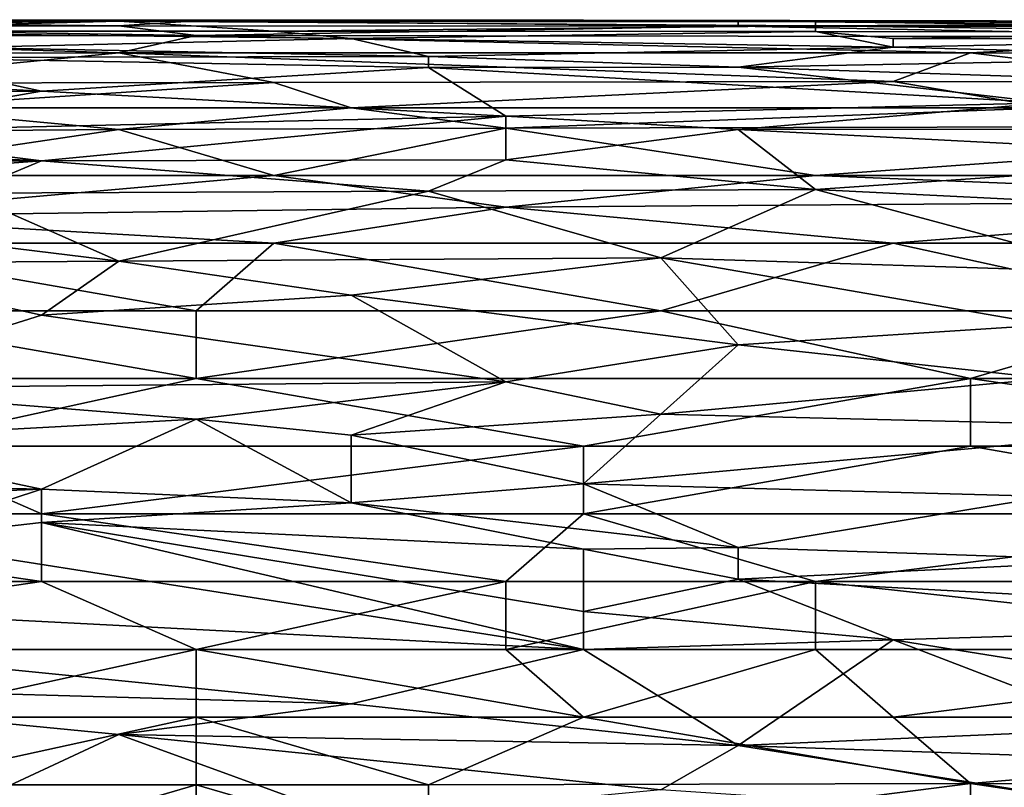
# Model space of a CAD drawing. Extents: x -161 to 11, y -10 to 160.
# Tile 266 of 499: x -0.1035 to -0.0467, y 0.3129 to 0.3573. Entities that reach past the tile are written whole.
import ezdxf

# ---------------------------------------------------------------- set-up
doc = ezdxf.new("R2010")
doc.units = 0
doc.header["$MEASUREMENT"] = 0
doc.layers.get('0').update_dxf_attribs({"linetype": 'CONTINUOUS'})

msp = doc.modelspace()

# ---------------------------------------------------------------- linework, layer by layer
for points in [[(-0.07097, 0.357222, 0.721487), (-0.129094, 0.357252, 0.721487), (-0.093325, 0.357183, 0.725394)], [(-0.097797, 0.357174, 0.717581), (-0.129094, 0.357252, 0.721487), (-0.07097, 0.357222, 0.721487)], [(-0.129094, 0.357252, 0.721487), (-0.129094, 0.35721, 0.725394), (-0.093325, 0.357183, 0.725394)], [(-0.120152, 0.356943, 0.713675), (-0.129094, 0.357252, 0.721487), (-0.097797, 0.357174, 0.717581)], [(-0.093325, 0.357183, 0.725394), (-0.129094, 0.35721, 0.725394), (-0.097797, 0.356892, 0.7293)], [(-0.129094, 0.35721, 0.725394), (-0.129094, 0.3569, 0.7293), (-0.097797, 0.356892, 0.7293)], [(-0.088854, 0.356597, 0.709769), (-0.120152, 0.356593, 0.709769), (-0.097797, 0.357174, 0.717581)], [(-0.120152, 0.356593, 0.709769), (-0.120152, 0.356943, 0.713675), (-0.097797, 0.357174, 0.717581)], [(-0.057557, 0.357128, 0.717581), (-0.097797, 0.357174, 0.717581), (-0.07097, 0.357222, 0.721487)], [(-0.062028, 0.356884, 0.7293), (-0.093325, 0.357183, 0.725394), (-0.097797, 0.356892, 0.7293)], [(-0.057557, 0.357128, 0.717581), (-0.057557, 0.3569, 0.713675), (-0.097797, 0.357174, 0.717581)], [(-0.088854, 0.356597, 0.709769), (-0.097797, 0.357174, 0.717581), (-0.057557, 0.3569, 0.713675)], [(-0.07097, 0.357222, 0.721487), (-0.093325, 0.357183, 0.725394), (-0.062028, 0.357158, 0.725394)], [(-0.093325, 0.357183, 0.725394), (-0.062028, 0.356884, 0.7293), (-0.062028, 0.357158, 0.725394)], [(-0.035202, 0.357176, 0.721487), (-0.07097, 0.357222, 0.721487), (-0.062028, 0.357158, 0.725394)], [(-0.057557, 0.357128, 0.717581), (-0.07097, 0.357222, 0.721487), (-0.035202, 0.357176, 0.721487)], [(-0.035202, 0.357176, 0.721487), (-0.062028, 0.357158, 0.725394), (-0.021789, 0.357078, 0.725394)], [(-0.062028, 0.357158, 0.725394), (-0.062028, 0.356884, 0.7293), (-0.021789, 0.357078, 0.725394)], [(-0.017318, 0.357049, 0.717581), (-0.057557, 0.357128, 0.717581), (-0.035202, 0.357176, 0.721487)], [(-0.097797, 0.356892, 0.7293), (-0.129094, 0.3569, 0.7293), (-0.093325, 0.356345, 0.733206)], [(-0.129094, 0.3569, 0.7293), (-0.129094, 0.356309, 0.733206), (-0.093325, 0.356345, 0.733206)], [(-0.084383, 0.35616, 0.705862), (-0.120152, 0.356593, 0.709769), (-0.088854, 0.356597, 0.709769)], [(-0.106739, 0.355649, 0.701956), (-0.120152, 0.356593, 0.709769), (-0.084383, 0.35616, 0.705862)], [(-0.062028, 0.356884, 0.7293), (-0.097797, 0.356892, 0.7293), (-0.093325, 0.356345, 0.733206)], [(-0.062028, 0.356884, 0.7293), (-0.093325, 0.356345, 0.733206), (-0.030731, 0.356259, 0.733206)], [(-0.057557, 0.3569, 0.713675), (-0.057557, 0.356571, 0.709769), (-0.088854, 0.356597, 0.709769)], [(-0.084383, 0.35616, 0.705862), (-0.088854, 0.356597, 0.709769), (-0.057557, 0.356571, 0.709769)], [(-0.021789, 0.357078, 0.725394), (-0.062028, 0.356884, 0.7293), (-0.003905, 0.356825, 0.7293)], [(-0.003905, 0.356825, 0.7293), (-0.062028, 0.356884, 0.7293), (-0.030731, 0.356259, 0.733206)], [(-0.057557, 0.3569, 0.713675), (-0.057557, 0.357128, 0.717581), (-0.035202, 0.356884, 0.713675)], [(-0.035202, 0.356884, 0.713675), (-0.057557, 0.357128, 0.717581), (-0.017318, 0.357049, 0.717581)], [(-0.030731, 0.35655, 0.709769), (-0.057557, 0.3569, 0.713675), (-0.035202, 0.356884, 0.713675)], [(-0.057557, 0.356571, 0.709769), (-0.057557, 0.3569, 0.713675), (-0.030731, 0.35655, 0.709769)], [(-0.129094, 0.356309, 0.733206), (-0.097797, 0.355337, 0.737112), (-0.093325, 0.356345, 0.733206)], [(-0.097797, 0.355337, 0.737112), (-0.129094, 0.356309, 0.733206), (-0.129094, 0.355295, 0.737112)], [(-0.084383, 0.35616, 0.705862), (-0.079912, 0.35512, 0.69805), (-0.106739, 0.355649, 0.701956)], [(-0.048615, 0.355337, 0.737112), (-0.093325, 0.356345, 0.733206), (-0.097797, 0.355337, 0.737112)], [(-0.048615, 0.355337, 0.737112), (-0.030731, 0.356259, 0.733206), (-0.093325, 0.356345, 0.733206)], [(-0.057557, 0.356571, 0.709769), (-0.053086, 0.355662, 0.701956), (-0.084383, 0.35616, 0.705862)], [(-0.079912, 0.35512, 0.69805), (-0.084383, 0.35616, 0.705862), (-0.053086, 0.355662, 0.701956)], [(-0.053086, 0.356171, 0.705862), (-0.057557, 0.356571, 0.709769), (-0.030731, 0.35655, 0.709769)], [(-0.053086, 0.356171, 0.705862), (-0.053086, 0.355662, 0.701956), (-0.057557, 0.356571, 0.709769)], [(-0.053086, 0.356171, 0.705862), (-0.030731, 0.35655, 0.709769), (-0.030731, 0.356131, 0.705862)], [(-0.030731, 0.356131, 0.705862), (-0.053086, 0.355662, 0.701956), (-0.053086, 0.356171, 0.705862)], [(-0.053086, 0.355662, 0.701956), (-0.030731, 0.356131, 0.705862), (-0.030731, 0.355096, 0.69805)], [(-0.030731, 0.356259, 0.733206), (-0.048615, 0.355337, 0.737112), (-0.02626, 0.355278, 0.737112)], [(-0.11121, 0.355078, 0.69805), (-0.106739, 0.355649, 0.701956), (-0.079912, 0.35512, 0.69805)], [(-0.062028, 0.354507, 0.694144), (-0.079912, 0.35512, 0.69805), (-0.053086, 0.355662, 0.701956)], [(-0.062028, 0.354507, 0.694144), (-0.053086, 0.355662, 0.701956), (-0.030731, 0.355096, 0.69805)], [(-0.142507, 0.353067, 0.686331), (-0.138036, 0.355069, 0.69805), (-0.102268, 0.353126, 0.686331)], [(-0.138036, 0.355069, 0.69805), (-0.11121, 0.355078, 0.69805), (-0.102268, 0.353126, 0.686331)], [(-0.115681, 0.353596, 0.741019), (-0.097797, 0.355337, 0.737112), (-0.129094, 0.355295, 0.737112)], [(-0.097797, 0.355337, 0.737112), (-0.115681, 0.353596, 0.741019), (-0.088854, 0.353632, 0.741019)], [(-0.11121, 0.355078, 0.69805), (-0.079912, 0.35512, 0.69805), (-0.079912, 0.354497, 0.694144)], [(-0.079912, 0.354497, 0.694144), (-0.102268, 0.353126, 0.686331), (-0.11121, 0.355078, 0.69805)], [(-0.048615, 0.355337, 0.737112), (-0.097797, 0.355337, 0.737112), (-0.053086, 0.353686, 0.741019)], [(-0.053086, 0.353686, 0.741019), (-0.097797, 0.355337, 0.737112), (-0.088854, 0.353632, 0.741019)], [(-0.062028, 0.354507, 0.694144), (-0.079912, 0.354497, 0.694144), (-0.079912, 0.35512, 0.69805)], [(-0.030731, 0.355096, 0.69805), (-0.021789, 0.353185, 0.686331), (-0.062028, 0.354507, 0.694144)], [(-0.048615, 0.355337, 0.737112), (-0.053086, 0.353686, 0.741019), (-0.035202, 0.353659, 0.741019)], [(-0.048615, 0.355337, 0.737112), (-0.035202, 0.353659, 0.741019), (-0.02626, 0.355278, 0.737112)], [(-0.102268, 0.353126, 0.686331), (-0.079912, 0.354497, 0.694144), (-0.075441, 0.351686, 0.678519)], [(-0.062028, 0.354507, 0.694144), (-0.044144, 0.352454, 0.682425), (-0.079912, 0.354497, 0.694144)], [(-0.044144, 0.352454, 0.682425), (-0.075441, 0.351686, 0.678519), (-0.079912, 0.354497, 0.694144)], [(-0.021789, 0.353185, 0.686331), (-0.044144, 0.352454, 0.682425), (-0.062028, 0.354507, 0.694144)], [(-0.088854, 0.353632, 0.741019), (-0.115681, 0.353596, 0.741019), (-0.11121, 0.352162, 0.743237)], [(-0.088854, 0.353632, 0.741019), (-0.11121, 0.352162, 0.743237), (-0.084383, 0.352162, 0.743309)], [(-0.084383, 0.352162, 0.743309), (-0.053086, 0.353686, 0.741019), (-0.088854, 0.353632, 0.741019)], [(-0.053086, 0.353686, 0.741019), (-0.084383, 0.352162, 0.743309), (-0.044144, 0.352162, 0.743444)], [(-0.044144, 0.352162, 0.743444), (-0.035202, 0.353659, 0.741019), (-0.053086, 0.353686, 0.741019)], [(-0.115681, 0.350789, 0.674612), (-0.142507, 0.353067, 0.686331), (-0.102268, 0.353126, 0.686331)], [(-0.115681, 0.350789, 0.674612), (-0.102268, 0.353126, 0.686331), (-0.075441, 0.351686, 0.678519)], [(-0.11121, 0.352162, 0.743237), (-0.120152, 0.350735, 0.744925), (-0.097797, 0.35091, 0.744925)], [(-0.097797, 0.35091, 0.744925), (-0.084383, 0.352162, 0.743309), (-0.11121, 0.352162, 0.743237)], [(-0.084383, 0.352162, 0.743309), (-0.097797, 0.35091, 0.744925), (-0.075441, 0.350998, 0.744925)], [(-0.075441, 0.350998, 0.744925), (-0.044144, 0.352162, 0.743444), (-0.084383, 0.352162, 0.743309)], [(-0.044144, 0.352454, 0.682425), (-0.062028, 0.350916, 0.674612), (-0.075441, 0.351686, 0.678519)], [(-0.044144, 0.352162, 0.743444), (-0.075441, 0.350998, 0.744925), (-0.017318, 0.351118, 0.744925)], [(-0.02626, 0.350956, 0.674612), (-0.062028, 0.350916, 0.674612), (-0.044144, 0.352454, 0.682425)], [(-0.075441, 0.351686, 0.678519), (-0.102268, 0.349105, 0.6668), (-0.115681, 0.350789, 0.674612)], [(-0.102268, 0.349105, 0.6668), (-0.075441, 0.351686, 0.678519), (-0.075441, 0.349171, 0.6668)], [(-0.075441, 0.349171, 0.6668), (-0.075441, 0.351686, 0.678519), (-0.062028, 0.350916, 0.674612)], [(-0.115681, 0.348255, 0.747272), (-0.097797, 0.35091, 0.744925), (-0.120152, 0.350735, 0.744925)], [(-0.115681, 0.348255, 0.747272), (-0.088854, 0.348255, 0.747486), (-0.097797, 0.35091, 0.744925)], [(-0.097797, 0.35091, 0.744925), (-0.088854, 0.348255, 0.747486), (-0.075441, 0.350998, 0.744925)], [(-0.075441, 0.350998, 0.744925), (-0.088854, 0.348255, 0.747486), (-0.057557, 0.348255, 0.747684)], [(-0.057557, 0.348255, 0.747684), (-0.017318, 0.351118, 0.744925), (-0.075441, 0.350998, 0.744925)], [(-0.062028, 0.350916, 0.674612), (-0.057557, 0.34745, 0.658987), (-0.075441, 0.349171, 0.6668)], [(-0.062028, 0.350916, 0.674612), (-0.02626, 0.350956, 0.674612), (-0.030731, 0.349291, 0.6668)], [(-0.057557, 0.34745, 0.658987), (-0.062028, 0.350916, 0.674612), (-0.030731, 0.349291, 0.6668)], [(-0.057557, 0.348255, 0.747684), (-0.021789, 0.348255, 0.747807), (-0.017318, 0.351118, 0.744925)], [(-0.142507, 0.348968, 0.6668), (-0.138036, 0.350716, 0.674612), (-0.102268, 0.349105, 0.6668)], [(-0.115681, 0.350789, 0.674612), (-0.102268, 0.349105, 0.6668), (-0.138036, 0.350716, 0.674612)], [(-0.057557, 0.34745, 0.658987), (-0.030731, 0.349291, 0.6668), (-0.039673, 0.346574, 0.655081)], [(-0.102268, 0.349105, 0.6668), (-0.129094, 0.347146, 0.658987), (-0.142507, 0.348968, 0.6668)], [(-0.102268, 0.349105, 0.6668), (-0.106739, 0.347236, 0.658987), (-0.129094, 0.347146, 0.658987)], [(-0.079912, 0.347357, 0.658987), (-0.106739, 0.347236, 0.658987), (-0.102268, 0.349105, 0.6668)], [(-0.102268, 0.349105, 0.6668), (-0.075441, 0.349171, 0.6668), (-0.079912, 0.347357, 0.658987)], [(-0.079912, 0.347357, 0.658987), (-0.075441, 0.349171, 0.6668), (-0.057557, 0.34745, 0.658987)], [(-0.088854, 0.348255, 0.747486), (-0.115681, 0.3459, 0.748831), (-0.075441, 0.346438, 0.748831)], [(-0.115681, 0.348255, 0.747272), (-0.115681, 0.3459, 0.748831), (-0.088854, 0.348255, 0.747486)], [(-0.075441, 0.346438, 0.748831), (-0.057557, 0.348255, 0.747684), (-0.088854, 0.348255, 0.747486)], [(-0.057557, 0.348255, 0.747684), (-0.075441, 0.346438, 0.748831), (-0.021789, 0.346824, 0.748831)], [(-0.057557, 0.348255, 0.747684), (-0.021789, 0.346824, 0.748831), (-0.021789, 0.348255, 0.747807)], [(-0.106739, 0.347236, 0.658987), (-0.097797, 0.343309, 0.643362), (-0.129094, 0.347146, 0.658987)], [(-0.115681, 0.343201, 0.643362), (-0.129094, 0.347146, 0.658987), (-0.097797, 0.343309, 0.643362)], [(-0.097797, 0.343309, 0.643362), (-0.106739, 0.347236, 0.658987), (-0.079912, 0.347357, 0.658987)], [(-0.097797, 0.343309, 0.643362), (-0.079912, 0.347357, 0.658987), (-0.066499, 0.343511, 0.643362)], [(-0.057557, 0.34745, 0.658987), (-0.066499, 0.343511, 0.643362), (-0.079912, 0.347357, 0.658987)], [(-0.066499, 0.343511, 0.643362), (-0.057557, 0.34745, 0.658987), (-0.039673, 0.342668, 0.639456)], [(-0.039673, 0.346574, 0.655081), (-0.039673, 0.342668, 0.639456), (-0.057557, 0.34745, 0.658987)], [(-0.088854, 0.344349, 0.749936), (-0.075441, 0.346438, 0.748831), (-0.115681, 0.3459, 0.748831)], [(-0.088854, 0.344349, 0.749936), (-0.053086, 0.344349, 0.750185), (-0.075441, 0.346438, 0.748831)], [(-0.021789, 0.346824, 0.748831), (-0.075441, 0.346438, 0.748831), (-0.053086, 0.344349, 0.750185)], [(-0.02626, 0.344349, 0.750311), (-0.021789, 0.346824, 0.748831), (-0.053086, 0.344349, 0.750185)], [(-0.088854, 0.344349, 0.749936), (-0.115681, 0.3459, 0.748831), (-0.115681, 0.344349, 0.749699)], [(-0.115681, 0.344349, 0.749699), (-0.093325, 0.340443, 0.751484), (-0.088854, 0.344349, 0.749936)], [(-0.115681, 0.344349, 0.749699), (-0.115681, 0.340443, 0.751235), (-0.093325, 0.340443, 0.751484)], [(-0.066499, 0.340443, 0.751695), (-0.088854, 0.344349, 0.749936), (-0.093325, 0.340443, 0.751484)], [(-0.066499, 0.340443, 0.751695), (-0.053086, 0.344349, 0.750185), (-0.088854, 0.344349, 0.749936)], [(-0.066499, 0.340443, 0.751695), (-0.035202, 0.340443, 0.751857), (-0.053086, 0.344349, 0.750185)], [(-0.053086, 0.344349, 0.750185), (-0.035202, 0.340443, 0.751857), (-0.02626, 0.344349, 0.750311)], [(-0.084383, 0.341345, 0.63555), (-0.097797, 0.343309, 0.643362), (-0.066499, 0.343511, 0.643362)], [(-0.084383, 0.341345, 0.63555), (-0.066499, 0.343511, 0.643362), (-0.062028, 0.338495, 0.623831)], [(-0.066499, 0.343511, 0.643362), (-0.039673, 0.342668, 0.639456), (-0.044144, 0.339645, 0.627737)], [(-0.044144, 0.339645, 0.627737), (-0.062028, 0.338495, 0.623831), (-0.066499, 0.343511, 0.643362)], [(-0.097797, 0.343309, 0.643362), (-0.102268, 0.3402, 0.631644), (-0.115681, 0.343201, 0.643362)], [(-0.102268, 0.3402, 0.631644), (-0.115681, 0.335993, 0.616019), (-0.115681, 0.343201, 0.643362)], [(-0.102268, 0.3402, 0.631644), (-0.097797, 0.343309, 0.643362), (-0.084383, 0.341345, 0.63555)], [(-0.084383, 0.341345, 0.63555), (-0.075441, 0.336352, 0.616019), (-0.102268, 0.3402, 0.631644)], [(-0.075441, 0.336352, 0.616019), (-0.084383, 0.341345, 0.63555), (-0.062028, 0.338495, 0.623831)], [(-0.093325, 0.336537, 0.752427), (-0.093325, 0.340443, 0.751484), (-0.115681, 0.340443, 0.751235)], [(-0.115681, 0.340443, 0.751235), (-0.115681, 0.336537, 0.75214), (-0.093325, 0.336537, 0.752427)], [(-0.075441, 0.336352, 0.616019), (-0.115681, 0.335993, 0.616019), (-0.102268, 0.3402, 0.631644)], [(-0.066499, 0.340443, 0.751695), (-0.093325, 0.336537, 0.752427), (-0.048615, 0.336537, 0.75272)], [(-0.093325, 0.340443, 0.751484), (-0.093325, 0.336537, 0.752427), (-0.066499, 0.340443, 0.751695)], [(-0.048615, 0.336537, 0.75272), (-0.035202, 0.340443, 0.751857), (-0.066499, 0.340443, 0.751695)], [(-0.02626, 0.336537, 0.752852), (-0.035202, 0.340443, 0.751857), (-0.048615, 0.336537, 0.75272)], [(-0.062028, 0.338495, 0.623831), (-0.044144, 0.339645, 0.627737), (-0.044144, 0.336537, 0.615641)], [(-0.075441, 0.336352, 0.616019), (-0.062028, 0.338495, 0.623831), (-0.066499, 0.334483, 0.608206)], [(-0.066499, 0.334483, 0.608206), (-0.062028, 0.338495, 0.623831), (-0.044144, 0.336537, 0.615641)], [(-0.11121, 0.33263, 0.752568), (-0.093325, 0.336537, 0.752427), (-0.115681, 0.336537, 0.75214)], [(-0.093325, 0.334203, 0.608206), (-0.115681, 0.335993, 0.616019), (-0.075441, 0.336352, 0.616019)], [(-0.093325, 0.336537, 0.752427), (-0.11121, 0.33263, 0.752568), (-0.07097, 0.33263, 0.752999)], [(-0.07097, 0.33263, 0.752999), (-0.048615, 0.336537, 0.75272), (-0.093325, 0.336537, 0.752427)], [(-0.093325, 0.334203, 0.608206), (-0.075441, 0.336352, 0.616019), (-0.084383, 0.333282, 0.6043)], [(-0.084383, 0.333282, 0.6043), (-0.075441, 0.336352, 0.616019), (-0.066499, 0.334483, 0.608206)], [(-0.048615, 0.33263, 0.753098), (-0.048615, 0.336537, 0.75272), (-0.07097, 0.33263, 0.752999)], [(-0.066499, 0.334483, 0.608206), (-0.044144, 0.336537, 0.615641), (-0.035202, 0.333707, 0.6043)], [(-0.048615, 0.336537, 0.75272), (-0.021789, 0.33263, 0.753227), (-0.02626, 0.336537, 0.752852)], [(-0.048615, 0.336537, 0.75272), (-0.048615, 0.33263, 0.753098), (-0.021789, 0.33263, 0.753227)], [(-0.115681, 0.332982, 0.6043), (-0.115681, 0.335993, 0.616019), (-0.093325, 0.334203, 0.608206)], [(-0.084383, 0.333282, 0.6043), (-0.066499, 0.334483, 0.608206), (-0.07097, 0.33046, 0.592581)], [(-0.035202, 0.333707, 0.6043), (-0.07097, 0.33046, 0.592581), (-0.066499, 0.334483, 0.608206)], [(-0.115681, 0.332982, 0.6043), (-0.093325, 0.334203, 0.608206), (-0.102268, 0.330151, 0.592581)], [(-0.102268, 0.330151, 0.592581), (-0.093325, 0.334203, 0.608206), (-0.084383, 0.329368, 0.588675)], [(-0.093325, 0.334203, 0.608206), (-0.084383, 0.333282, 0.6043), (-0.084383, 0.329368, 0.588675)], [(-0.084383, 0.329368, 0.588675), (-0.084383, 0.333282, 0.6043), (-0.07097, 0.33046, 0.592581)], [(-0.07097, 0.33046, 0.592581), (-0.035202, 0.333707, 0.6043), (-0.044144, 0.329731, 0.588675)], [(-0.133565, 0.330853, 0.596487), (-0.115681, 0.332982, 0.6043), (-0.102268, 0.330151, 0.592581)], [(-0.102268, 0.328724, 0.752638), (-0.11121, 0.33263, 0.752568), (-0.129094, 0.328724, 0.752308)], [(-0.102268, 0.328724, 0.752638), (-0.07097, 0.33263, 0.752999), (-0.11121, 0.33263, 0.752568)], [(-0.102268, 0.328724, 0.752638), (-0.07097, 0.328724, 0.752911), (-0.07097, 0.33263, 0.752999)], [(-0.07097, 0.328724, 0.752911), (-0.02626, 0.328724, 0.753161), (-0.048615, 0.33263, 0.753098)], [(-0.07097, 0.33263, 0.752999), (-0.07097, 0.328724, 0.752911), (-0.048615, 0.33263, 0.753098)], [(-0.02626, 0.328724, 0.753161), (-0.021789, 0.33263, 0.753227), (-0.048615, 0.33263, 0.753098)], [(-0.133565, 0.328879, 0.588675), (-0.133565, 0.330853, 0.596487), (-0.102268, 0.330151, 0.592581)], [(-0.084383, 0.329368, 0.588675), (-0.07097, 0.33046, 0.592581), (-0.062028, 0.326786, 0.576956)], [(-0.062028, 0.326786, 0.576956), (-0.07097, 0.33046, 0.592581), (-0.044144, 0.329731, 0.588675)], [(-0.102268, 0.330151, 0.592581), (-0.11121, 0.327213, 0.580862), (-0.133565, 0.328879, 0.588675)], [(-0.11121, 0.327213, 0.580862), (-0.102268, 0.330151, 0.592581), (-0.102268, 0.328234, 0.584769)], [(-0.102268, 0.328234, 0.584769), (-0.102268, 0.330151, 0.592581), (-0.084383, 0.329368, 0.588675)], [(-0.102268, 0.328234, 0.584769), (-0.084383, 0.329368, 0.588675), (-0.07097, 0.326701, 0.576956)], [(-0.07097, 0.326701, 0.576956), (-0.084383, 0.329368, 0.588675), (-0.062028, 0.326786, 0.576956)], [(-0.062028, 0.326786, 0.576956), (-0.044144, 0.329731, 0.588675), (-0.039673, 0.326044, 0.57305)], [(-0.133565, 0.324818, 0.751731), (-0.102268, 0.324818, 0.752127), (-0.129094, 0.328724, 0.752308)], [(-0.129094, 0.328724, 0.752308), (-0.102268, 0.324818, 0.752127), (-0.102268, 0.328724, 0.752638)], [(-0.102268, 0.328724, 0.752638), (-0.102268, 0.324818, 0.752127), (-0.075441, 0.324818, 0.752415)], [(-0.075441, 0.324818, 0.752415), (-0.07097, 0.328724, 0.752911), (-0.102268, 0.328724, 0.752638)], [(-0.057557, 0.324818, 0.752549), (-0.07097, 0.328724, 0.752911), (-0.075441, 0.324818, 0.752415)], [(-0.057557, 0.324818, 0.752549), (-0.02626, 0.328724, 0.753161), (-0.07097, 0.328724, 0.752911)], [(-0.057557, 0.324818, 0.752549), (-0.02626, 0.324818, 0.752703), (-0.02626, 0.328724, 0.753161)], [(-0.102268, 0.328234, 0.584769), (-0.07097, 0.320912, 0.551632), (-0.11121, 0.327213, 0.580862)], [(-0.07097, 0.326701, 0.576956), (-0.07097, 0.323099, 0.561331), (-0.102268, 0.328234, 0.584769)], [(-0.07097, 0.323099, 0.561331), (-0.07097, 0.320912, 0.551632), (-0.102268, 0.328234, 0.584769)], [(-0.07097, 0.320912, 0.551632), (-0.106739, 0.322744, 0.561331), (-0.11121, 0.327213, 0.580862)], [(-0.07097, 0.326701, 0.576956), (-0.062028, 0.326786, 0.576956), (-0.062028, 0.324957, 0.569144)], [(-0.07097, 0.323099, 0.561331), (-0.07097, 0.326701, 0.576956), (-0.062028, 0.324957, 0.569144)], [(-0.062028, 0.324957, 0.569144), (-0.062028, 0.326786, 0.576956), (-0.039673, 0.326044, 0.57305)], [(-0.062028, 0.324957, 0.569144), (-0.039673, 0.326044, 0.57305), (-0.017318, 0.322536, 0.557425)], [(-0.129094, 0.320912, 0.750898), (-0.102268, 0.324818, 0.752127), (-0.133565, 0.324818, 0.751731)], [(-0.129094, 0.320912, 0.750898), (-0.093325, 0.320912, 0.751345), (-0.102268, 0.324818, 0.752127)], [(-0.075441, 0.324818, 0.752415), (-0.102268, 0.324818, 0.752127), (-0.093325, 0.320912, 0.751345)], [(-0.075441, 0.320912, 0.751521), (-0.075441, 0.324818, 0.752415), (-0.093325, 0.320912, 0.751345)], [(-0.057557, 0.320912, 0.751661), (-0.057557, 0.324818, 0.752549), (-0.075441, 0.320912, 0.751521)], [(-0.075441, 0.324818, 0.752415), (-0.075441, 0.320912, 0.751521), (-0.057557, 0.324818, 0.752549)], [(-0.062028, 0.324957, 0.569144), (-0.053086, 0.321459, 0.553519), (-0.07097, 0.323099, 0.561331)], [(-0.017318, 0.322536, 0.557425), (-0.053086, 0.321459, 0.553519), (-0.062028, 0.324957, 0.569144)], [(-0.021789, 0.320912, 0.751863), (-0.02626, 0.324818, 0.752703), (-0.057557, 0.324818, 0.752549)], [(-0.057557, 0.324818, 0.752549), (-0.057557, 0.320912, 0.751661), (-0.021789, 0.320912, 0.751863)], [(-0.07097, 0.320912, 0.551632), (-0.07097, 0.323099, 0.561331), (-0.053086, 0.321459, 0.553519)], [(-0.07097, 0.320912, 0.551632), (-0.115681, 0.320912, 0.553673), (-0.106739, 0.322744, 0.561331)], [(-0.017318, 0.322536, 0.557425), (-0.02626, 0.317176, 0.533987), (-0.053086, 0.321459, 0.553519)], [(-0.053086, 0.321459, 0.553519), (-0.062028, 0.315355, 0.526175), (-0.07097, 0.320912, 0.551632)], [(-0.062028, 0.315355, 0.526175), (-0.053086, 0.321459, 0.553519), (-0.039673, 0.316316, 0.530081)], [(-0.039673, 0.316316, 0.530081), (-0.053086, 0.321459, 0.553519), (-0.02626, 0.317176, 0.533987)], [(-0.129094, 0.319037, 0.545706), (-0.115681, 0.320912, 0.553673), (-0.084383, 0.317763, 0.537894)], [(-0.11121, 0.317005, 0.749849), (-0.093325, 0.320912, 0.751345), (-0.129094, 0.320912, 0.750898)], [(-0.115681, 0.320912, 0.553673), (-0.07097, 0.320912, 0.551632), (-0.084383, 0.317763, 0.537894)], [(-0.093325, 0.317005, 0.750025), (-0.093325, 0.320912, 0.751345), (-0.11121, 0.317005, 0.749849)], [(-0.093325, 0.320912, 0.751345), (-0.07097, 0.317005, 0.75021), (-0.075441, 0.320912, 0.751521)], [(-0.093325, 0.320912, 0.751345), (-0.093325, 0.317005, 0.750025), (-0.07097, 0.317005, 0.75021)], [(-0.084383, 0.317763, 0.537894), (-0.07097, 0.320912, 0.551632), (-0.062028, 0.315355, 0.526175)], [(-0.075441, 0.320912, 0.751521), (-0.07097, 0.317005, 0.75021), (-0.057557, 0.320912, 0.751661)], [(-0.07097, 0.317005, 0.75021), (-0.053086, 0.317005, 0.750362), (-0.057557, 0.320912, 0.751661)], [(-0.053086, 0.317005, 0.750362), (-0.021789, 0.320912, 0.751863), (-0.057557, 0.320912, 0.751661)], [(-0.053086, 0.317005, 0.750362), (-0.003905, 0.317005, 0.75061), (-0.021789, 0.320912, 0.751863)], [(-0.084383, 0.317763, 0.537894), (-0.097797, 0.316006, 0.530081), (-0.129094, 0.319037, 0.545706)], [(-0.097797, 0.316006, 0.530081), (-0.106739, 0.311833, 0.51055), (-0.129094, 0.319037, 0.545706)], [(-0.097797, 0.316006, 0.530081), (-0.084383, 0.317763, 0.537894), (-0.062028, 0.315355, 0.526175)], [(-0.11121, 0.313099, 0.748297), (-0.093325, 0.313099, 0.748453), (-0.093325, 0.317005, 0.750025)], [(-0.093325, 0.317005, 0.750025), (-0.11121, 0.317005, 0.749849), (-0.11121, 0.313099, 0.748297)], [(-0.079912, 0.313099, 0.748569), (-0.07097, 0.317005, 0.75021), (-0.093325, 0.317005, 0.750025)], [(-0.093325, 0.317005, 0.750025), (-0.093325, 0.313099, 0.748453), (-0.079912, 0.313099, 0.748569)], [(-0.079912, 0.313099, 0.748569), (-0.048615, 0.313167, 0.748831), (-0.07097, 0.317005, 0.75021)], [(-0.048615, 0.313167, 0.748831), (-0.053086, 0.317005, 0.750362), (-0.07097, 0.317005, 0.75021)], [(-0.048615, 0.313167, 0.748831), (-0.003905, 0.317005, 0.75061), (-0.053086, 0.317005, 0.750362)], [(-0.021789, 0.313099, 0.748904), (-0.003905, 0.317005, 0.75061), (-0.048615, 0.313167, 0.748831)], [(-0.062028, 0.315355, 0.526175), (-0.039673, 0.316316, 0.530081), (-0.039673, 0.31459, 0.522269)], [(-0.097797, 0.316006, 0.530081), (-0.084383, 0.311106, 0.506644), (-0.106739, 0.311833, 0.51055)], [(-0.062028, 0.315355, 0.526175), (-0.066499, 0.312801, 0.514456), (-0.097797, 0.316006, 0.530081)], [(-0.066499, 0.312801, 0.514456), (-0.084383, 0.311106, 0.506644), (-0.097797, 0.316006, 0.530081)], [(-0.066499, 0.312801, 0.514456), (-0.062028, 0.315355, 0.526175), (-0.030731, 0.310422, 0.502737)], [(-0.062028, 0.315355, 0.526175), (-0.039673, 0.31459, 0.522269), (-0.030731, 0.310422, 0.502737)], [(-0.106739, 0.309193, 0.746276), (-0.093325, 0.313099, 0.748453), (-0.11121, 0.313099, 0.748297)], [(-0.093325, 0.305287, 0.744055), (-0.093325, 0.313099, 0.748453), (-0.106739, 0.309193, 0.746276)], [(-0.079912, 0.309193, 0.746506), (-0.079912, 0.313099, 0.748569), (-0.093325, 0.313099, 0.748453)], [(-0.079912, 0.309193, 0.746506), (-0.093325, 0.313099, 0.748453), (-0.093325, 0.305287, 0.744055)], [(-0.048615, 0.309193, 0.746766), (-0.048615, 0.313167, 0.748831), (-0.079912, 0.309193, 0.746506)], [(-0.048615, 0.313167, 0.748831), (-0.079912, 0.313099, 0.748569), (-0.079912, 0.309193, 0.746506)], [(-0.021789, 0.309193, 0.746906), (-0.021789, 0.313099, 0.748904), (-0.048615, 0.313167, 0.748831)], [(-0.021789, 0.309193, 0.746906), (-0.048615, 0.313167, 0.748831), (-0.048615, 0.309193, 0.746766)]]:
    msp.add_3dface(points)

doc.saveas('drawing.dxf')
